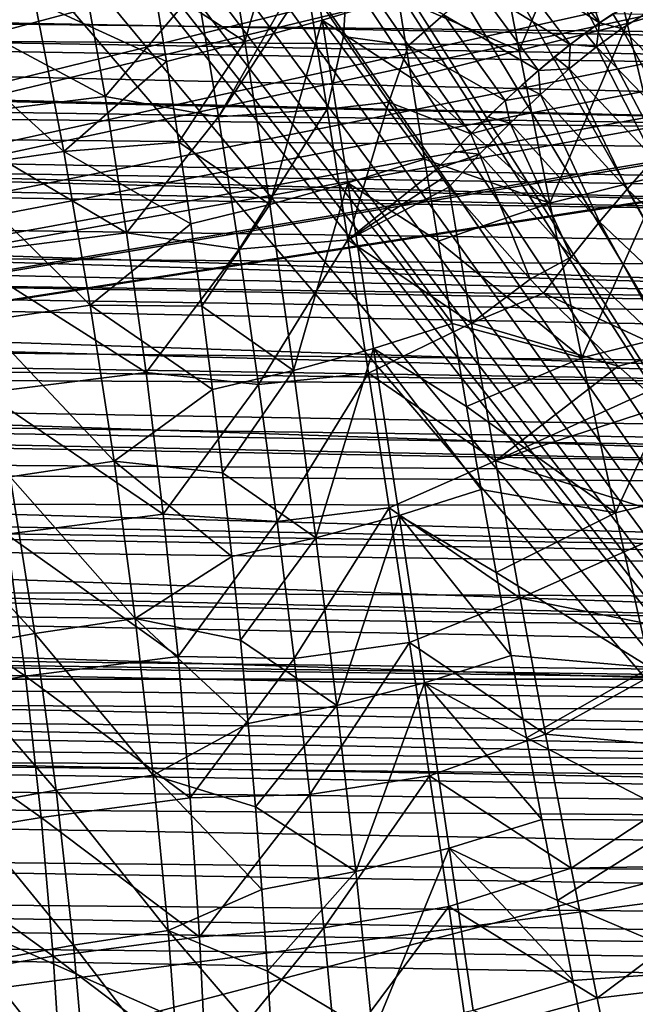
# Model space of a CAD drawing. Header units: metres. Extents: x -109 to 109, y -78 to 121.
# Tile 990 of 1056: x 37.94 to 43.46, y -2.18 to 6.64. Entities that reach past the tile are written whole.
import ezdxf

# ---------------------------------------------------------------- set-up
doc = ezdxf.new("R2010")
doc.units = ezdxf.units.M
doc.layers.add('solid_508554_SW0001', color=7, linetype='CONTINUOUS')

msp = doc.modelspace()

# ---------------------------------------------------------------- linework, layer by layer
at = {"layer": 'solid_508554_SW0001'}
for points in [[(4.682198, 13.057236, -8.693299), (50.351505, -7.183285, 2.992571), (32.970078, 13.057232, -8.693296)], [(4.682198, 13.057236, -8.693299), (4.682198, -7.183285, 2.992571), (50.351505, -7.183285, 2.992571)], [(50.351505, -7.183285, 2.992571), (34.869118, 11.46491, -7.773969), (32.970078, 13.057232, -8.693296)], [(36.710415, 12.484695, -12.385275), (38.554653, 10.937489, -11.418472), (15.998173, 0.732994, -5.041996)], [(50.351505, -7.183285, 2.992571), (36.770775, 9.875168, -6.856131), (34.869118, 11.46491, -7.773969)], [(38.554653, 10.937489, -11.418472), (40.395245, 9.395391, -10.454863), (15.998173, 0.732994, -5.041996)], [(50.351505, -7.183285, 2.992571), (37.230968, 9.509166, -6.64482), (36.770775, 9.875168, -6.856131)], [(50.351505, -7.183285, 2.992571), (37.714027, 9.16053, -6.443535), (37.230968, 9.509166, -6.64482)], [(40.395245, 9.395391, -10.454863), (41.098267, 8.856312, -10.118009), (15.998173, 0.732994, -5.041996)], [(50.351505, -7.183285, 2.992571), (38.218876, 8.830504, -6.252995), (37.714027, 9.16053, -6.443535)], [(41.098267, 8.856312, -10.118009), (41.383522, 8.662526, -9.996918), (15.998173, 0.732994, -5.041996)], [(50.351505, -7.183285, 2.992571), (38.744343, 8.520358, -6.073932), (38.218876, 8.830504, -6.252995)], [(41.383522, 8.662526, -9.996918), (41.888607, 8.348836, -9.800902), (15.998173, 0.732994, -5.041996)], [(50.351505, -7.183285, 2.992571), (39.28907, 8.231194, -5.906983), (38.744343, 8.520358, -6.073932)], [(41.888607, 8.348836, -9.800902), (42.459606, 8.033589, -9.603914), (15.998173, 0.732994, -5.041996)], [(50.351505, -7.183285, 2.992571), (39.851555, 7.963991, -5.752713), (39.28907, 8.231194, -5.906983)], [(43.383945, 6.608366, -26.677334), (43.083267, 7.937452, -26.264164), (43.99963, 8.205528, -26.358107)], [(43.383945, 6.608366, -26.677334), (43.99963, 8.205528, -26.358107), (44.342594, 6.887798, -26.777256)], [(42.459606, 8.033589, -9.603914), (42.776962, 7.874118, -9.504266), (15.998173, 0.732994, -5.041996)], [(39.959034, 6.44615, -26.438765), (39.727802, 7.863704, -25.956783), (40.424271, 8.054483, -25.874813)], [(39.959034, 6.44615, -26.438765), (40.424271, 8.054483, -25.874813), (40.65004, 6.638037, -26.366568)], [(40.65004, 6.638037, -26.366568), (40.424271, 8.054483, -25.874813), (41.332378, 6.842902, -26.350027)], [(50.351505, -7.183285, 2.992571), (40.430286, 7.719659, -5.611648), (39.851555, 7.963991, -5.752713)], [(42.776962, 7.874118, -9.504266), (43.594124, 7.507923, -9.275441), (15.998173, 0.732994, -5.041996)], [(39.140514, 6.980585, -26.349852), (39.727802, 7.863704, -25.956783), (39.959034, 6.44615, -26.438765)], [(42.415348, 6.366792, -26.597063), (42.157482, 7.705599, -26.188951), (43.083267, 7.937452, -26.264164)], [(42.415348, 6.366792, -26.597063), (43.083267, 7.937452, -26.264164), (43.383945, 6.608366, -26.677334)], [(43.961468, 6.819921, -20.907629), (44.382786, 6.454134, -21.110563), (43.060326, 7.882202, -19.173925)], [(43.529495, 7.582778, -18.795855), (43.060326, 7.882202, -19.173925), (44.382786, 6.454134, -21.110563)], [(50.351505, -7.183285, 2.992571), (40.926521, 7.53322, -5.504007), (40.430286, 7.719659, -5.611648)], [(41.332378, 6.842902, -26.350027), (42.157482, 7.705599, -26.188951), (42.415348, 6.366792, -26.597063)], [(43.594124, 7.507923, -9.275441), (43.793518, 7.427039, -9.2249), (15.998173, 0.732994, -5.041996)], [(50.351505, -7.183285, 2.992571), (41.024212, 7.498913, -5.4842), (40.926521, 7.53322, -5.504007)], [(50.351505, -7.183285, 2.992571), (41.632576, 7.302232, -5.370646), (41.024212, 7.498913, -5.4842)], [(43.793518, 7.427039, -9.2249), (44.754005, 7.07752, -9.006496), (15.998173, 0.732994, -5.041996)], [(6.763608, 7.378486, 24.960306), (80.942551, 6.099385, 22.97781), (80.94873, 6.774532, 22.816147)], [(6.763608, 7.378486, 24.960306), (7.627764, 6.957722, 25.016071), (80.942551, 6.099385, 22.97781)], [(42.590645, 7.293913, -22.072655), (43.135654, 6.61462, -22.452496), (42.886505, 7.333304, -21.749771)], [(42.886505, 7.333304, -21.749771), (43.135654, 6.61462, -22.452496), (43.370926, 6.763175, -22.096004)], [(50.351505, -7.183285, 2.992571), (42.254608, 7.130056, -5.271241), (41.632576, 7.302232, -5.370646)], [(42.327957, 7.133391, -22.403921), (43.135654, 6.61462, -22.452496), (42.590645, 7.293913, -22.072655)], [(51.110764, 6.363555, 20.544594), (6.852509, 6.642309, 21.841087), (5.058661, 7.233901, 21.748165)], [(51.108322, 7.094298, 20.301525), (51.110764, 6.363555, 20.544594), (5.058661, 7.233901, 21.748165)], [(40.882351, 7.193338, -22.752241), (40.51189, 6.978678, -22.859991), (40.843338, 6.491982, -23.059406)], [(40.882351, 7.193338, -22.752241), (40.843338, 6.491982, -23.059406), (41.424335, 6.410302, -23.091944)], [(40.882351, 7.193338, -22.752241), (41.424335, 6.410302, -23.091944), (41.738102, 6.686508, -22.91942)], [(44.754005, 7.07752, -9.006496), (45.004299, 6.99617, -8.955664), (15.998173, 0.732994, -5.041996)], [(36.879868, 6.933605, -23.224361), (38.705631, 5.955075, -23.349669), (38.496189, 7.132517, -22.885929)], [(38.496189, 7.132517, -22.885929), (38.705631, 5.955075, -23.349669), (39.531986, 6.923812, -22.888357)], [(40.457008, 7.059767, -22.824614), (39.531986, 6.923812, -22.888357), (39.722359, 5.773244, -23.307051)], [(40.457008, 7.059767, -22.824614), (39.722359, 5.773244, -23.307051), (40.51189, 6.978678, -22.859991)], [(42.041607, 6.929378, -22.68833), (42.872871, 6.421231, -22.765627), (42.327957, 7.133391, -22.403921)], [(50.351505, -7.183285, 2.992571), (42.889103, 6.983013, -5.186345), (42.254608, 7.130056, -5.271241)], [(42.327957, 7.133391, -22.403921), (42.872871, 6.421231, -22.765627), (43.135654, 6.61462, -22.452496)], [(45.004299, 6.99617, -8.955664), (45.916534, 6.726389, -8.787086), (15.998173, 0.732994, -5.041996)], [(38.075085, 6.809808, -26.581161), (39.140514, 6.980585, -26.349852), (39.25631, 6.268009, -26.567711)], [(39.25631, 6.268009, -26.567711), (39.140514, 6.980585, -26.349852), (39.959034, 6.44615, -26.438765)], [(39.722359, 5.773244, -23.307051), (40.694729, 5.840754, -23.26598), (40.51189, 6.978678, -22.859991)], [(40.843338, 6.491982, -23.059406), (40.51189, 6.978678, -22.859991), (40.694729, 5.840754, -23.26598)], [(50.351505, -7.183285, 2.992571), (43.534229, 6.861862, -5.116398), (42.889103, 6.983013, -5.186345)], [(7.627764, 6.957722, 25.016071), (80.938202, 5.692484, 23.051933), (80.942551, 6.099385, 22.97781)], [(7.627764, 6.957722, 25.016071), (7.90768, 6.819988, 25.030664), (80.938202, 5.692484, 23.051933)], [(36.879868, 6.933605, -23.224361), (37.150391, 5.761977, -23.675882), (38.705631, 5.955075, -23.349669)], [(38.705631, 5.955075, -23.349669), (39.722359, 5.773244, -23.307051), (39.531986, 6.923812, -22.888357)], [(41.738102, 6.686508, -22.91942), (42.588547, 6.187402, -23.028286), (42.041607, 6.929378, -22.68833)], [(42.041607, 6.929378, -22.68833), (42.588547, 6.187402, -23.028286), (42.872871, 6.421231, -22.765627)], [(43.704922, 5.251282, -26.965794), (43.383945, 6.608366, -26.677334), (44.342594, 6.887798, -26.777256)], [(7.90768, 6.819988, 25.030664), (80.931564, 5.140692, 23.12529), (80.938202, 5.692484, 23.051933)], [(7.90768, 6.819988, 25.030664), (9.032763, 6.259046, 25.071741), (80.931564, 5.140692, 23.12529)], [(37.01683, 6.655838, -26.840975), (38.075085, 6.809808, -26.581161), (38.335075, 5.46303, -26.949589)], [(38.335075, 5.46303, -26.949589), (38.075085, 6.809808, -26.581161), (39.25631, 6.268009, -26.567711)], [(40.65004, 6.638037, -26.366568), (41.332378, 6.842902, -26.350027), (41.448376, 6.122571, -26.547163)], [(41.448376, 6.122571, -26.547163), (41.332378, 6.842902, -26.350027), (42.415348, 6.366792, -26.597063)], [(45.916534, 6.726389, -8.787086), (46.51001, 6.570379, -8.689599), (15.998173, 0.732994, -5.041996)], [(43.370926, 6.763175, -22.096004), (43.135654, 6.61462, -22.452496), (43.256035, 6.694077, -22.280769)], [(51.114517, 5.610165, 20.704668), (6.978152, 6.600075, 21.845884), (6.852509, 6.642309, 21.841087)], [(51.110764, 6.363555, 20.544594), (51.114517, 5.610165, 20.704668), (6.852509, 6.642309, 21.841087)], [(37.322987, 5.31447, -27.198307), (37.01683, 6.655838, -26.840975), (38.335075, 5.46303, -26.949589)], [(40.181927, 4.987144, -26.780605), (39.959034, 6.44615, -26.438765), (40.65004, 6.638037, -26.366568)], [(40.181927, 4.987144, -26.780605), (40.65004, 6.638037, -26.366568), (40.879303, 5.180825, -26.717417)], [(40.65004, 6.638037, -26.366568), (41.448376, 6.122571, -26.547163), (41.567982, 5.394041, -26.709017)], [(40.879303, 5.180825, -26.717417), (40.65004, 6.638037, -26.366568), (41.567982, 5.394041, -26.709017)], [(41.424335, 6.410302, -23.091944), (42.28915, 5.918447, -23.234503), (41.738102, 6.686508, -22.91942)], [(41.738102, 6.686508, -22.91942), (42.28915, 5.918447, -23.234503), (42.588547, 6.187402, -23.028286)], [(43.256035, 6.694077, -22.280769), (43.135654, 6.61462, -22.452496), (43.334522, 6.563001, -22.374262)], [(43.256035, 6.694077, -22.280769), (43.334522, 6.563001, -22.374262), (43.535561, 6.688766, -22.041481)], [(43.535561, 6.688766, -22.041481), (43.334522, 6.563001, -22.374262), (44.051739, 5.841731, -22.688995)], [(51.114517, 5.610165, 20.704668), (8.585925, 6.051288, 21.886559), (6.978152, 6.600075, 21.845884)], [(46.51001, 6.570379, -8.689599), (47.13633, 6.419793, -8.595503), (15.998173, 0.732994, -5.041996)], [(42.689816, 4.999235, -26.880316), (42.415348, 6.366792, -26.597063), (43.383945, 6.608366, -26.677334)], [(42.689816, 4.999235, -26.880316), (43.383945, 6.608366, -26.677334), (43.704922, 5.251282, -26.965794)], [(43.135654, 6.61462, -22.452496), (42.872871, 6.421231, -22.765627), (43.006435, 6.522612, -22.61603)], [(43.135654, 6.61462, -22.452496), (43.006435, 6.522612, -22.61603), (43.109703, 6.399492, -22.673756)], [(43.135654, 6.61462, -22.452496), (43.109703, 6.399492, -22.673756), (43.334522, 6.563001, -22.374262)], [(43.334522, 6.563001, -22.374262), (43.109703, 6.399492, -22.673756), (43.845676, 5.635439, -22.982693)], [(43.334522, 6.563001, -22.374262), (43.845676, 5.635439, -22.982693), (44.051739, 5.841731, -22.688995)], [(39.367226, 5.545032, -26.751104), (39.25631, 6.268009, -26.567711), (39.959034, 6.44615, -26.438765)], [(39.367226, 5.545032, -26.751104), (39.959034, 6.44615, -26.438765), (40.181927, 4.987144, -26.780605)], [(41.248898, 5.904232, -23.272018), (40.843338, 6.491982, -23.059406), (40.694729, 5.840754, -23.26598)], [(41.424335, 6.410302, -23.091944), (40.843338, 6.491982, -23.059406), (41.248898, 5.904232, -23.272018)], [(43.006435, 6.522612, -22.61603), (42.872871, 6.421231, -22.765627), (43.109703, 6.399492, -22.673756)], [(47.13633, 6.419793, -8.595503), (47.403534, 6.359182, -8.557629), (15.998173, 0.732994, -5.041996)], [(47.403534, 6.359182, -8.557629), (48.33411, 6.162836, -8.434938), (15.998173, 0.732994, -5.041996)], [(41.424335, 6.410302, -23.091944), (41.248898, 5.904232, -23.272018), (41.981476, 5.620478, -23.379593)], [(41.424335, 6.410302, -23.091944), (41.981476, 5.620478, -23.379593), (42.28915, 5.918447, -23.234503)], [(41.448376, 6.122571, -26.547163), (42.415348, 6.366792, -26.597063), (42.689816, 4.999235, -26.880316)], [(42.872871, 6.421231, -22.765627), (42.588547, 6.187402, -23.028286), (42.732311, 6.308488, -22.90431)], [(42.872871, 6.421231, -22.765627), (42.732311, 6.308488, -22.90431), (42.865276, 6.201272, -22.934406)], [(42.872871, 6.421231, -22.765627), (42.865276, 6.201272, -22.934406), (43.109703, 6.399492, -22.673756)], [(43.109703, 6.399492, -22.673756), (42.865276, 6.201272, -22.934406), (43.621674, 5.395023, -23.234282)], [(43.109703, 6.399492, -22.673756), (43.621674, 5.395023, -23.234282), (43.845676, 5.635439, -22.982693)], [(38.335075, 5.46303, -26.949589), (39.25631, 6.268009, -26.567711), (39.367226, 5.545032, -26.751104)], [(42.732311, 6.308488, -22.90431), (42.588547, 6.187402, -23.028286), (42.865276, 6.201272, -22.934406)], [(9.032763, 6.259046, 25.071741), (9.857052, 5.840906, 25.083393), (80.931564, 5.140692, 23.12529)], [(42.588547, 6.187402, -23.028286), (42.28915, 5.918447, -23.234503), (42.43988, 6.05656, -23.139072)], [(42.588547, 6.187402, -23.028286), (42.43988, 6.05656, -23.139072), (42.605782, 5.972019, -23.151379)], [(42.588547, 6.187402, -23.028286), (42.605782, 5.972019, -23.151379), (42.865276, 6.201272, -22.934406)], [(42.865276, 6.201272, -22.934406), (42.605782, 5.972019, -23.151379), (43.383987, 5.125058, -23.438978)], [(42.865276, 6.201272, -22.934406), (43.383987, 5.125058, -23.438978), (43.621674, 5.395023, -23.234282)], [(48.33411, 6.162836, -8.434938), (48.398029, 6.150088, -8.426972), (15.998173, 0.732994, -5.041996)], [(48.398029, 6.150088, -8.426972), (49.498386, 5.942852, -8.297477), (15.998173, 0.732994, -5.041996)], [(41.567982, 5.394041, -26.709017), (41.448376, 6.122571, -26.547163), (42.689816, 4.999235, -26.880316)], [(51.119534, 4.843579, 20.77973), (8.890319, 5.945632, 21.88983), (8.585925, 6.051288, 21.886559)], [(51.114517, 5.610165, 20.704668), (51.119534, 4.843579, 20.77973), (8.585925, 6.051288, 21.886559)], [(42.43988, 6.05656, -23.139072), (42.28915, 5.918447, -23.234503), (42.605782, 5.972019, -23.151379)], [(51.119534, 4.843579, 20.77973), (10.252916, 5.46583, 21.886436), (8.890319, 5.945632, 21.88983)], [(49.498386, 5.942852, -8.297477), (49.526787, 5.937778, -8.294307), (15.998173, 0.732994, -5.041996)], [(49.526787, 5.937778, -8.294307), (50.503654, 0.732994, -5.041996), (15.998173, 0.732994, -5.041996)], [(37.150391, 5.761977, -23.675882), (38.898487, 4.733919, -23.690994), (38.705631, 5.955075, -23.349669)], [(38.705631, 5.955075, -23.349669), (38.898487, 4.733919, -23.690994), (39.722359, 5.773244, -23.307051)], [(42.28915, 5.918447, -23.234503), (41.981476, 5.620478, -23.379593), (42.135769, 5.77254, -23.314995)], [(42.28915, 5.918447, -23.234503), (42.135769, 5.77254, -23.314995), (42.336025, 5.715986, -23.320646)], [(42.28915, 5.918447, -23.234503), (42.336025, 5.715986, -23.320646), (42.605782, 5.972019, -23.151379)], [(42.605782, 5.972019, -23.151379), (42.336025, 5.715986, -23.320646), (43.137146, 4.83068, -23.592882)], [(42.605782, 5.972019, -23.151379), (43.137146, 4.83068, -23.592882), (43.383987, 5.125058, -23.438978)], [(9.857052, 5.840906, 25.083393), (80.924133, 4.591235, 23.167868), (80.931564, 5.140692, 23.12529)], [(9.857052, 5.840906, 25.083393), (10.148746, 5.691421, 25.083662), (80.924133, 4.591235, 23.167868)], [(39.722359, 5.773244, -23.307051), (39.906097, 4.585673, -23.608932), (40.694729, 5.840754, -23.26598)], [(39.906097, 4.585673, -23.608932), (40.879227, 4.669228, -23.557409), (40.694729, 5.840754, -23.26598)], [(41.248898, 5.904232, -23.272018), (40.694729, 5.840754, -23.26598), (40.879227, 4.669228, -23.557409)], [(41.672825, 5.300593, -23.460209), (41.248898, 5.904232, -23.272018), (40.879227, 4.669228, -23.557409)], [(41.981476, 5.620478, -23.379593), (41.248898, 5.904232, -23.272018), (41.672825, 5.300593, -23.460209)], [(37.150391, 5.761977, -23.675882), (37.399376, 4.545993, -24.005793), (38.898487, 4.733919, -23.690994)], [(38.898487, 4.733919, -23.690994), (39.906097, 4.585673, -23.608932), (39.722359, 5.773244, -23.307051)], [(42.135769, 5.77254, -23.314995), (41.981476, 5.620478, -23.379593), (42.336025, 5.715986, -23.320646)], [(10.148746, 5.691421, 25.083662), (80.917915, 4.172284, 23.180151), (80.924133, 4.591235, 23.167868)], [(10.148746, 5.691421, 25.083662), (11.266255, 5.112192, 25.065367), (80.917915, 4.172284, 23.180151)], [(41.981476, 5.620478, -23.379593), (42.06102, 5.437923, -23.439072), (42.336025, 5.715986, -23.320646)], [(42.336025, 5.715986, -23.320646), (42.06102, 5.437923, -23.439072), (42.885845, 4.517493, -23.693069)], [(42.336025, 5.715986, -23.320646), (42.885845, 4.517493, -23.693069), (43.137146, 4.83068, -23.592882)], [(41.981476, 5.620478, -23.379593), (41.672825, 5.300593, -23.460209), (41.826878, 5.462871, -23.428087)], [(41.981476, 5.620478, -23.379593), (41.826878, 5.462871, -23.428087), (42.06102, 5.437923, -23.439072)], [(38.335075, 5.46303, -26.949589), (39.367226, 5.545032, -26.751104), (39.473042, 4.813324, -26.899796)], [(39.473042, 4.813324, -26.899796), (39.367226, 5.545032, -26.751104), (40.181927, 4.987144, -26.780605)], [(51.125755, 4.073412, 20.768854), (10.788867, 5.274172, 21.876749), (10.252916, 5.46583, 21.886436)], [(51.119534, 4.843579, 20.77973), (51.125755, 4.073412, 20.768854), (10.252916, 5.46583, 21.886436)], [(37.322987, 5.31447, -27.198307), (38.335075, 5.46303, -26.949589), (38.573021, 4.084543, -27.195818)], [(38.573021, 4.084543, -27.195818), (38.335075, 5.46303, -26.949589), (39.473042, 4.813324, -26.899796)], [(40.879303, 5.180825, -26.717417), (41.567982, 5.394041, -26.709017), (41.690903, 4.65901, -26.835423)], [(41.690903, 4.65901, -26.835423), (41.567982, 5.394041, -26.709017), (42.689816, 4.999235, -26.880316)], [(41.826878, 5.462871, -23.428087), (41.672825, 5.300593, -23.460209), (42.06102, 5.437923, -23.439072)], [(42.06102, 5.437923, -23.439072), (41.672825, 5.300593, -23.460209), (41.785851, 5.143018, -23.50461)], [(42.06102, 5.437923, -23.439072), (41.785851, 5.143018, -23.50461), (42.513206, 4.318927, -23.710808)], [(42.06102, 5.437923, -23.439072), (42.513206, 4.318927, -23.710808), (42.885845, 4.517493, -23.693069)], [(44.229031, 4.335353, -23.651628), (43.621674, 5.395023, -23.234282), (43.383987, 5.125058, -23.438978)], [(37.603046, 3.940826, -27.434271), (37.322987, 5.31447, -27.198307), (38.573021, 4.084543, -27.195818)], [(41.729084, 5.221755, -23.482645), (41.672825, 5.300593, -23.460209), (40.879227, 4.669228, -23.557409)], [(41.729084, 5.221755, -23.482645), (41.785851, 5.143018, -23.50461), (41.672825, 5.300593, -23.460209)], [(51.125755, 4.073412, 20.768854), (11.846932, 4.890662, 21.843119), (10.788867, 5.274172, 21.876749)], [(41.729084, 5.221755, -23.482645), (40.879227, 4.669228, -23.557409), (41.785851, 5.143018, -23.50461)], [(42.978512, 3.614299, -27.037491), (42.689816, 4.999235, -26.880316), (43.704922, 5.251282, -26.965794)], [(42.978512, 3.614299, -27.037491), (43.704922, 5.251282, -26.965794), (44.043404, 3.877506, -27.128271)], [(40.394508, 3.500299, -26.980247), (40.181927, 4.987144, -26.780605), (40.879303, 5.180825, -26.717417)], [(40.394508, 3.500299, -26.980247), (40.879303, 5.180825, -26.717417), (41.109936, 3.696487, -26.92524)], [(40.879227, 4.669228, -23.557409), (41.989773, 3.923298, -23.715237), (41.785851, 5.143018, -23.50461)], [(40.879303, 5.180825, -26.717417), (41.690903, 4.65901, -26.835423), (41.816845, 3.919179, -26.926222)], [(41.109936, 3.696487, -26.92524), (40.879303, 5.180825, -26.717417), (41.816845, 3.919179, -26.926222)], [(42.513206, 4.318927, -23.710808), (41.785851, 5.143018, -23.50461), (41.989773, 3.923298, -23.715237)], [(44.009045, 4.0059, -23.786543), (43.383987, 5.125058, -23.438978), (43.137146, 4.83068, -23.592882)], [(44.009045, 4.0059, -23.786543), (44.229031, 4.335353, -23.651628), (43.383987, 5.125058, -23.438978)], [(11.266255, 5.112192, 25.065367), (12.05984, 4.694033, 25.03307), (80.917915, 4.172284, 23.180151)], [(39.573544, 4.074591, -27.013641), (39.473042, 4.813324, -26.899796), (40.181927, 4.987144, -26.780605)], [(39.573544, 4.074591, -27.013641), (40.181927, 4.987144, -26.780605), (40.394508, 3.500299, -26.980247)], [(41.690903, 4.65901, -26.835423), (42.689816, 4.999235, -26.880316), (42.978512, 3.614299, -27.037491)], [(51.125755, 4.073412, 20.768854), (12.667945, 4.588662, 21.803179), (11.846932, 4.890662, 21.843119)], [(38.573021, 4.084543, -27.195818), (39.473042, 4.813324, -26.899796), (39.573544, 4.074591, -27.013641)], [(43.785431, 3.66103, -23.865273), (43.137146, 4.83068, -23.592882), (42.885845, 4.517493, -23.693069)], [(43.785431, 3.66103, -23.865273), (44.009045, 4.0059, -23.786543), (43.137146, 4.83068, -23.592882)], [(12.05984, 4.694033, 25.03307), (80.906685, 3.483892, 23.162571), (80.917915, 4.172284, 23.180151)], [(12.05984, 4.694033, 25.03307), (12.395479, 4.515645, 25.014395), (80.906685, 3.483892, 23.162571)], [(37.399376, 4.545993, -24.005793), (39.072784, 3.481519, -23.906422), (38.898487, 4.733919, -23.690994)], [(38.898487, 4.733919, -23.690994), (39.072784, 3.481519, -23.906422), (39.906097, 4.585673, -23.608932)], [(51.133102, 3.309304, 20.672209), (13.361791, 4.330395, 21.75952), (12.667945, 4.588662, 21.803179)], [(51.125755, 4.073412, 20.768854), (51.133102, 3.309304, 20.672209), (12.667945, 4.588662, 21.803179)], [(39.906097, 4.585673, -23.608932), (40.081474, 3.372656, -23.791708), (40.879227, 4.669228, -23.557409)], [(40.081474, 3.372656, -23.791708), (41.064968, 3.474815, -23.732529), (40.879227, 4.669228, -23.557409)], [(40.879227, 4.669228, -23.557409), (41.064968, 3.474815, -23.732529), (41.989773, 3.923298, -23.715237)], [(41.816845, 3.919179, -26.926222), (41.690903, 4.65901, -26.835423), (42.978512, 3.614299, -27.037491)], [(12.395479, 4.515645, 25.014395), (80.901741, 3.202991, 23.141869), (80.906685, 3.483892, 23.162571)], [(12.395479, 4.515645, 25.014395), (13.521557, 3.909743, 24.928942), (80.901741, 3.202991, 23.141869)], [(37.399376, 4.545993, -24.005793), (37.624275, 3.298117, -24.210711), (39.072784, 3.481519, -23.906422)], [(39.072784, 3.481519, -23.906422), (40.081474, 3.372656, -23.791708), (39.906097, 4.585673, -23.608932)], [(42.885845, 4.517493, -23.693069), (42.513206, 4.318927, -23.710808), (42.634636, 4.191754, -23.737576)], [(43.785431, 3.66103, -23.865273), (42.885845, 4.517493, -23.693069), (42.634636, 4.191754, -23.737576)], [(51.133102, 3.309304, 20.672209), (14.519696, 3.893447, 21.665335), (13.361791, 4.330395, 21.75952)], [(42.634636, 4.191754, -23.737576), (42.513206, 4.318927, -23.710808), (41.989773, 3.923298, -23.715237)], [(43.304459, 3.538649, -23.853741), (42.634636, 4.191754, -23.737576), (41.989773, 3.923298, -23.715237)], [(43.785431, 3.66103, -23.865273), (42.634636, 4.191754, -23.737576), (43.304459, 3.538649, -23.853741)], [(37.603046, 3.940826, -27.434271), (38.573021, 4.084543, -27.195818), (38.787193, 2.685705, -27.318897)], [(38.573021, 4.084543, -27.195818), (39.573544, 4.074591, -27.013641), (39.668522, 3.330536, -27.092503)], [(38.787193, 2.685705, -27.318897), (38.573021, 4.084543, -27.195818), (39.668522, 3.330536, -27.092503)], [(39.668522, 3.330536, -27.092503), (39.573544, 4.074591, -27.013641), (40.394508, 3.500299, -26.980247)], [(13.521557, 3.909743, 24.928942), (14.23641, 3.519704, 24.855671), (80.901741, 3.202991, 23.141869)], [(51.133102, 3.309304, 20.672209), (14.791911, 3.789654, 21.639135), (14.519696, 3.893447, 21.665335)], [(37.854984, 2.546228, -27.547991), (37.603046, 3.940826, -27.434271), (38.787193, 2.685705, -27.318897)], [(41.064968, 3.474815, -23.732529), (42.203506, 2.690733, -23.802429), (41.989773, 3.923298, -23.715237)], [(41.109936, 3.696487, -26.92524), (41.816845, 3.919179, -26.926222), (41.945522, 3.176256, -26.981243)], [(41.945522, 3.176256, -26.981243), (41.816845, 3.919179, -26.926222), (42.978512, 3.614299, -27.037491)], [(43.304459, 3.538649, -23.853741), (41.989773, 3.923298, -23.715237), (42.203506, 2.690733, -23.802429)], [(43.279045, 2.223384, -27.067474), (42.978512, 3.614299, -27.037491), (44.043404, 3.877506, -27.128271)], [(43.279045, 2.223384, -27.067474), (44.043404, 3.877506, -27.128271), (44.39658, 2.498374, -27.163599)], [(51.141476, 2.560801, 20.491055), (16.132807, 3.272483, 21.486004), (14.791911, 3.789654, 21.639135)], [(51.133102, 3.309304, 20.672209), (51.141476, 2.560801, 20.491055), (14.791911, 3.789654, 21.639135)], [(40.594868, 1.999496, -27.036541), (40.394508, 3.500299, -26.980247), (41.109936, 3.696487, -26.92524)], [(40.594868, 1.999496, -27.036541), (41.109936, 3.696487, -26.92524), (41.339794, 2.198914, -26.988785)], [(41.109936, 3.696487, -26.92524), (41.945522, 3.176256, -26.981243), (42.076633, 2.431968, -27.000319)], [(41.339794, 2.198914, -26.988785), (41.109936, 3.696487, -26.92524), (42.076633, 2.431968, -27.000319)], [(43.785431, 3.66103, -23.865273), (43.304459, 3.538649, -23.853741), (43.56282, 3.307209, -23.886314)], [(41.945522, 3.176256, -26.981243), (42.978512, 3.614299, -27.037491), (43.279045, 2.223384, -27.067474)], [(43.56282, 3.307209, -23.886314), (43.304459, 3.538649, -23.853741), (42.203506, 2.690733, -23.802429)], [(14.23641, 3.519704, 24.855671), (80.886078, 2.383846, 23.036097), (80.901741, 3.202991, 23.141869)], [(14.23641, 3.519704, 24.855671), (14.626831, 3.304792, 24.809086), (80.886078, 2.383846, 23.036097)], [(37.624275, 3.298117, -24.210711), (39.226879, 2.211048, -23.994762), (39.072784, 3.481519, -23.906422)], [(39.072784, 3.481519, -23.906422), (39.226879, 2.211048, -23.994762), (40.081474, 3.372656, -23.791708)], [(39.757767, 2.582867, -27.136238), (39.668522, 3.330536, -27.092503), (40.394508, 3.500299, -26.980247)], [(39.757767, 2.582867, -27.136238), (40.394508, 3.500299, -26.980247), (40.594868, 1.999496, -27.036541)], [(40.081474, 3.372656, -23.791708), (40.246849, 2.146133, -23.854376), (41.064968, 3.474815, -23.732529)], [(40.246849, 2.146133, -23.854376), (41.250187, 2.268935, -23.79031), (41.064968, 3.474815, -23.732529)], [(41.064968, 3.474815, -23.732529), (41.250187, 2.268935, -23.79031), (42.203506, 2.690733, -23.802429)], [(39.226879, 2.211048, -23.994762), (40.246849, 2.146133, -23.854376), (40.081474, 3.372656, -23.791708)], [(14.626831, 3.304792, 24.809086), (80.883171, 2.241869, 23.01078), (80.886078, 2.383846, 23.036097)], [(14.626831, 3.304792, 24.809086), (15.691284, 2.712717, 24.657368), (80.883171, 2.241869, 23.01078)], [(51.141476, 2.560801, 20.491055), (16.345831, 3.189448, 21.457819), (16.132807, 3.272483, 21.486004)], [(37.624275, 3.298117, -24.210711), (37.82296, 2.031525, -24.28956), (39.226879, 2.211048, -23.994762)], [(38.787193, 2.685705, -27.318897), (39.668522, 3.330536, -27.092503), (39.757767, 2.582867, -27.136238)], [(43.56282, 3.307209, -23.886314), (42.203506, 2.690733, -23.802429), (43.711773, 3.178635, -23.902449)], [(51.141476, 2.560801, 20.491055), (17.381773, 2.782107, 21.304506), (16.345831, 3.189448, 21.457819)], [(42.076633, 2.431968, -27.000319), (41.945522, 3.176256, -26.981243), (43.279045, 2.223384, -27.067474)], [(42.203506, 2.690733, -23.802429), (43.95557, 2.139375, -23.897301), (43.711773, 3.178635, -23.902449)], [(51.150776, 1.837249, 20.227715), (18.139359, 2.480838, 21.174356), (17.381773, 2.782107, 21.304506)], [(51.141476, 2.560801, 20.491055), (51.150776, 1.837249, 20.227715), (17.381773, 2.782107, 21.304506)], [(15.691284, 2.712717, 24.657368), (16.373482, 2.328319, 24.540005), (80.883171, 2.241869, 23.01078)], [(37.854984, 2.546228, -27.547991), (38.787193, 2.685705, -27.318897), (38.97588, 1.2779, -27.317961)], [(38.787193, 2.685705, -27.318897), (39.757767, 2.582867, -27.136238), (39.841061, 1.833302, -27.144703)], [(38.97588, 1.2779, -27.317961), (38.787193, 2.685705, -27.318897), (39.841061, 1.833302, -27.144703)], [(41.250187, 2.268935, -23.79031), (42.424587, 1.459446, -23.765306), (42.203506, 2.690733, -23.802429)], [(42.203506, 2.690733, -23.802429), (42.424587, 1.459446, -23.765306), (43.95557, 2.139375, -23.897301)], [(39.841061, 1.833302, -27.144703), (39.757767, 2.582867, -27.136238), (40.594868, 1.999496, -27.036541)], [(51.150776, 1.837249, 20.227715), (18.543049, 2.319133, 21.098324), (18.139359, 2.480838, 21.174356)], [(36.938469, 2.385216, -27.813503), (37.854984, 2.546228, -27.547991), (38.076778, 1.142027, -27.538673)], [(38.076778, 1.142027, -27.538673), (37.854984, 2.546228, -27.547991), (38.97588, 1.2779, -27.317961)], [(43.58902, 0.837891, -26.969164), (43.279045, 2.223384, -27.067474), (44.39658, 2.498374, -27.163599)], [(37.192753, 0.985275, -27.794519), (36.938469, 2.385216, -27.813503), (38.076778, 1.142027, -27.538673)], [(41.339794, 2.198914, -26.988785), (42.076633, 2.431968, -27.000319), (42.209877, 1.688049, -26.983282)], [(42.209877, 1.688049, -26.983282), (42.076633, 2.431968, -27.000319), (43.279045, 2.223384, -27.067474)], [(16.373482, 2.328319, 24.540005), (80.862396, 1.29792, 22.78813), (80.883171, 2.241869, 23.01078)], [(16.373482, 2.328319, 24.540005), (16.694025, 2.146391, 24.47912), (80.862396, 1.29792, 22.78813)], [(51.160885, 1.147655, 19.88555), (19.621922, 1.883287, 20.870571), (18.543049, 2.319133, 21.098324)], [(51.150776, 1.837249, 20.227715), (51.160885, 1.147655, 19.88555), (18.543049, 2.319133, 21.098324)], [(37.82296, 2.031525, -24.28956), (39.359127, 0.935778, -23.95492), (39.226879, 2.211048, -23.994762)], [(39.226879, 2.211048, -23.994762), (39.359127, 0.935778, -23.95492), (40.246849, 2.146133, -23.854376)], [(40.246849, 2.146133, -23.854376), (40.400566, 0.918047, -23.79594), (41.250187, 2.268935, -23.79031)], [(40.400566, 0.918047, -23.79594), (41.433117, 1.063007, -23.729729), (41.250187, 2.268935, -23.79031)], [(41.250187, 2.268935, -23.79031), (41.433117, 1.063007, -23.729729), (42.424587, 1.459446, -23.765306)], [(42.209877, 1.688049, -26.983282), (43.279045, 2.223384, -27.067474), (43.58902, 0.837891, -26.969164)], [(16.694025, 2.146391, 24.47912), (17.637363, 1.606435, 24.277493), (80.862396, 1.29792, 22.78813)], [(39.359127, 0.935778, -23.95492), (40.400566, 0.918047, -23.79594), (40.246849, 2.146133, -23.854376)], [(40.781086, 0.498612, -26.94833), (40.594868, 1.999496, -27.036541), (41.339794, 2.198914, -26.988785)], [(40.781086, 0.498612, -26.94833), (41.339794, 2.198914, -26.988785), (41.566738, 0.701996, -26.906803)], [(41.339794, 2.198914, -26.988785), (42.209877, 1.688049, -26.983282), (42.344959, 0.946236, -26.929972)], [(41.566738, 0.701996, -26.906803), (41.339794, 2.198914, -26.988785), (42.344959, 0.946236, -26.929972)], [(42.424587, 1.459446, -23.765306), (44.204655, 1.100684, -23.800661), (43.95557, 2.139375, -23.897301)], [(36.444923, 1.808221, -24.65807), (37.99332, 0.759426, -24.24136), (37.82296, 2.031525, -24.28956)], [(37.82296, 2.031525, -24.28956), (37.99332, 0.759426, -24.24136), (39.359127, 0.935778, -23.95492)], [(39.918198, 1.083562, -27.11776), (39.841061, 1.833302, -27.144703), (40.594868, 1.999496, -27.036541)], [(39.918198, 1.083562, -27.11776), (40.594868, 1.999496, -27.036541), (40.781086, 0.498612, -26.94833)], [(51.160885, 1.147655, 19.88555), (19.883028, 1.776983, 20.8097), (19.621922, 1.883287, 20.870571)], [(51.160885, 1.147655, 19.88555), (20.623968, 1.473852, 20.623814), (19.883028, 1.776983, 20.8097)], [(36.444923, 1.808221, -24.65807), (36.652542, 0.540123, -24.599518), (37.99332, 0.759426, -24.24136)], [(38.97588, 1.2779, -27.317961), (39.841061, 1.833302, -27.144703), (39.918198, 1.083562, -27.11776)], [(42.344959, 0.946236, -26.929972), (42.209877, 1.688049, -26.983282), (43.58902, 0.837891, -26.969164)], [(17.637363, 1.606435, 24.277493), (80.8396, 0.379728, 22.47596), (80.862396, 1.29792, 22.78813)], [(17.637363, 1.606435, 24.277493), (18.468493, 1.125068, 24.070175), (80.8396, 0.379728, 22.47596)], [(20.623968, 1.473852, 20.623814), (51.171551, 0.506101, 19.47291), (36.33987, 0.7975, 19.916283)], [(51.160885, 1.147655, 19.88555), (51.171551, 0.506101, 19.47291), (20.623968, 1.473852, 20.623814)], [(41.433117, 1.063007, -23.729729), (42.651062, 0.240553, -23.603621), (42.424587, 1.459446, -23.765306)], [(42.424587, 1.459446, -23.765306), (42.651062, 0.240553, -23.603621), (44.204655, 1.100684, -23.800661)], [(38.076778, 1.142027, -27.538673), (38.97588, 1.2779, -27.317961), (39.137363, -0.12749, -27.19215)], [(38.97588, 1.2779, -27.317961), (39.918198, 1.083562, -27.11776), (39.98896, 0.335368, -27.055265)], [(39.137363, -0.12749, -27.19215), (38.97588, 1.2779, -27.317961), (39.98896, 0.335368, -27.055265)], [(18.468493, 1.125068, 24.070175), (80.836388, 0.258492, 22.427221), (80.8396, 0.379728, 22.47596)], [(18.468493, 1.125068, 24.070175), (18.525846, 1.091662, 24.054783), (80.836388, 0.258492, 22.427221)], [(18.525846, 1.091662, 24.054783), (19.365168, 0.600049, 23.812435), (80.836388, 0.258492, 22.427221)], [(37.192753, 0.985275, -27.794519), (38.076778, 1.142027, -27.538673), (38.266415, -0.260427, -27.40554)], [(38.266415, -0.260427, -27.40554), (38.076778, 1.142027, -27.538673), (39.137363, -0.12749, -27.19215)], [(39.98896, 0.335368, -27.055265), (39.918198, 1.083562, -27.11776), (40.781086, 0.498612, -26.94833)], [(40.400566, 0.918047, -23.79594), (40.541042, -0.299716, -23.615923), (41.433117, 1.063007, -23.729729)], [(40.541042, -0.299716, -23.615923), (41.612026, -0.131618, -23.550392), (41.433117, 1.063007, -23.729729)], [(41.433117, 1.063007, -23.729729), (41.612026, -0.131618, -23.550392), (42.651062, 0.240553, -23.603621)], [(42.651062, 0.240553, -23.603621), (44.458767, 0.075681, -23.613054), (44.204655, 1.100684, -23.800661)], [(37.40992, -0.413711, -27.652979), (37.192753, 0.985275, -27.794519), (38.266415, -0.260427, -27.40554)], [(37.99332, 0.759426, -24.24136), (39.467957, -0.331006, -23.786163), (39.359127, 0.935778, -23.95492)], [(39.359127, 0.935778, -23.95492), (39.467957, -0.331006, -23.786163), (40.400566, 0.918047, -23.79594)], [(39.467957, -0.331006, -23.786163), (40.541042, -0.299716, -23.615923), (40.400566, 0.918047, -23.79594)], [(41.566738, 0.701996, -26.906803), (42.344959, 0.946236, -26.929972), (42.481579, 0.208249, -26.840317)], [(42.481579, 0.208249, -26.840317), (42.344959, 0.946236, -26.929972), (43.58902, 0.837891, -26.969164)], [(21.54133, 0.772135, 20.106436), (36.33987, 0.7975, 19.916283), (51.171551, 0.506101, 19.47291)], [(42.481579, 0.208249, -26.840317), (43.58902, 0.837891, -26.969164), (43.905975, -0.530935, -26.742708)], [(16.352985, -8.243653, -0.269029), (15.998173, 0.732994, -5.041996), (50.503654, 0.732994, -5.041996)], [(50.858467, -8.243653, -0.269029), (16.352985, -8.243653, -0.269029), (50.503654, 0.732994, -5.041996)], [(51.167461, 0.208909, 19.227066), (21.527866, 0.491057, 19.81237), (21.54133, 0.772135, 20.106436)], [(51.167461, 0.208909, 19.227066), (21.54133, 0.772135, 20.106436), (51.171551, 0.506101, 19.47291)], [(36.652542, 0.540123, -24.599518), (38.133331, -0.505006, -24.065475), (37.99332, 0.759426, -24.24136)], [(37.99332, 0.759426, -24.24136), (38.133331, -0.505006, -24.065475), (39.467957, -0.331006, -23.786163)], [(40.951344, -0.988563, -26.715284), (40.781086, 0.498612, -26.94833), (41.566738, 0.701996, -26.906803)], [(40.951344, -0.988563, -26.715284), (41.566738, 0.701996, -26.906803), (41.788647, -0.780469, -26.678925)], [(41.566738, 0.701996, -26.906803), (42.481579, 0.208249, -26.840317), (42.619419, -0.524261, -26.714678)], [(41.788647, -0.780469, -26.678925), (41.566738, 0.701996, -26.906803), (42.619419, -0.524261, -26.714678)], [(19.365168, 0.600049, 23.812435), (80.814987, -0.504348, 22.077095), (80.836388, 0.258492, 22.427221)], [(19.365168, 0.600049, 23.812435), (20.160786, 0.129449, 23.551237), (80.814987, -0.504348, 22.077095)], [(36.652542, 0.540123, -24.599518), (36.822857, -0.721326, -24.414869), (38.133331, -0.505006, -24.065475)], [(51.163319, -0.05463, 18.944933), (21.514145, 0.252376, 19.482918), (21.527866, 0.491057, 19.81237)], [(51.167461, 0.208909, 19.227066), (51.163319, -0.05463, 18.944933), (21.527866, 0.491057, 19.81237)], [(40.053162, -0.409571, -26.957193), (39.98896, 0.335368, -27.055265), (40.781086, 0.498612, -26.94833)], [(40.053162, -0.409571, -26.957193), (40.781086, 0.498612, -26.94833), (40.951344, -0.988563, -26.715284)], [(39.137363, -0.12749, -27.19215), (39.98896, 0.335368, -27.055265), (40.053162, -0.409571, -26.957193)], [(36.336609, -0.013959, 19.056692), (21.514145, 0.252376, 19.482918), (51.163319, -0.05463, 18.944933)], [(41.612026, -0.131618, -23.550392), (42.881676, -0.959282, -23.318487), (42.651062, 0.240553, -23.603621)], [(42.619419, -0.524261, -26.714678), (42.481579, 0.208249, -26.840317), (43.905975, -0.530935, -26.742708)], [(42.651062, 0.240553, -23.603621), (42.881676, -0.959282, -23.318487), (44.458767, 0.075681, -23.613054)], [(20.160786, 0.129449, 23.551237), (80.807899, -0.741484, 21.95208), (80.814987, -0.504348, 22.077095)], [(20.160786, 0.129449, 23.551237), (20.537638, -0.094845, 23.415989), (80.807899, -0.741484, 21.95208)], [(42.881676, -0.959282, -23.318487), (44.716026, -0.928327, -23.336607), (44.458767, 0.075681, -23.613054)], [(36.336609, -0.013959, 19.056692), (51.15913, -0.279357, 18.631968), (11.499606, -5.473651, 10.319358)], [(51.163319, -0.05463, 18.944933), (51.15913, -0.279357, 18.631968), (36.336609, -0.013959, 19.056692)], [(20.537638, -0.094845, 23.415989), (20.913836, -0.319681, 23.273031), (80.807899, -0.741484, 21.95208)], [(38.266415, -0.260427, -27.40554), (39.137363, -0.12749, -27.19215), (39.270245, -1.519212, -26.941946)], [(39.137363, -0.12749, -27.19215), (40.053162, -0.409571, -26.957193), (40.110687, -1.149598, -26.823935)], [(39.270245, -1.519212, -26.941946), (39.137363, -0.12749, -27.19215), (40.110687, -1.149598, -26.823935)], [(40.541042, -0.299716, -23.615923), (40.667015, -1.495587, -23.316811), (41.612026, -0.131618, -23.550392)], [(40.667015, -1.495587, -23.316811), (41.785271, -1.303912, -23.254822), (41.612026, -0.131618, -23.550392)], [(41.612026, -0.131618, -23.550392), (41.785271, -1.303912, -23.254822), (42.881676, -0.959282, -23.318487)], [(37.40992, -0.413711, -27.652979), (38.266415, -0.260427, -27.40554), (38.422245, -1.64991, -27.14913)], [(38.422245, -1.64991, -27.14913), (38.266415, -0.260427, -27.40554), (39.270245, -1.519212, -26.941946)], [(51.15913, -0.279357, 18.631968), (51.501217, -5.473651, 10.319358), (11.499606, -5.473651, 10.319358)], [(20.913836, -0.319681, 23.273031), (80.788795, -1.346013, 21.595257), (80.807899, -0.741484, 21.95208)], [(20.913836, -0.319681, 23.273031), (21.624548, -0.746503, 22.98), (80.788795, -1.346013, 21.595257)], [(38.133331, -0.505006, -24.065475), (39.552357, -1.576395, -23.490795), (39.467957, -0.331006, -23.786163)], [(39.467957, -0.331006, -23.786163), (39.552357, -1.576395, -23.490795), (40.541042, -0.299716, -23.615923)], [(39.552357, -1.576395, -23.490795), (40.667015, -1.495587, -23.316811), (40.541042, -0.299716, -23.615923)], [(37.588081, -1.800549, -27.389494), (37.40992, -0.413711, -27.652979), (38.422245, -1.64991, -27.14913)], [(40.110687, -1.149598, -26.823935), (40.053162, -0.409571, -26.957193), (40.951344, -0.988563, -26.715284)], [(36.822857, -0.721326, -24.414869), (38.241703, -1.748887, -23.764271), (38.133331, -0.505006, -24.065475)], [(38.133331, -0.505006, -24.065475), (38.241703, -1.748887, -23.764271), (39.552357, -1.576395, -23.490795)], [(41.788647, -0.780469, -26.678925), (42.619419, -0.524261, -26.714678), (42.75816, -1.249667, -26.553555)], [(42.75816, -1.249667, -26.553555), (42.619419, -0.524261, -26.714678), (43.905975, -0.530935, -26.742708)], [(42.75816, -1.249667, -26.553555), (43.905975, -0.530935, -26.742708), (44.227299, -1.872191, -26.391033)], [(21.624548, -0.746503, 22.98), (80.777435, -1.683374, 21.37031), (80.788795, -1.346013, 21.595257)], [(21.624548, -0.746503, 22.98), (22.293085, -1.15027, 22.674442), (80.777435, -1.683374, 21.37031)], [(36.822857, -0.721326, -24.414869), (36.954288, -1.963266, -24.106573), (38.241703, -1.748887, -23.764271)], [(41.104214, -2.448617, -26.34059), (40.951344, -0.988563, -26.715284), (41.788647, -0.780469, -26.678925)], [(41.104214, -2.448617, -26.34059), (41.788647, -0.780469, -26.678925), (42.00354, -2.23508, -26.308327)], [(41.788647, -0.780469, -26.678925), (42.75816, -1.249667, -26.553555), (42.89748, -1.966338, -26.357443)], [(42.00354, -2.23508, -26.308327), (41.788647, -0.780469, -26.678925), (42.89748, -1.966338, -26.357443)], [(41.785271, -1.303912, -23.254822), (43.113476, -2.124684, -22.913582), (42.881676, -0.959282, -23.318487)], [(42.881676, -0.959282, -23.318487), (43.113476, -2.124684, -22.913582), (44.716026, -0.928327, -23.336607)], [(43.113476, -2.124684, -22.913582), (44.974545, -1.904041, -22.973536), (44.716026, -0.928327, -23.336607)], [(40.161442, -1.883076, -26.655989), (40.110687, -1.149598, -26.823935), (40.951344, -0.988563, -26.715284)], [(40.161442, -1.883076, -26.655989), (40.951344, -0.988563, -26.715284), (41.104214, -2.448617, -26.34059)], [(22.293085, -1.15027, 22.674442), (80.761269, -2.137419, 21.034967), (80.777435, -1.683374, 21.37031)], [(22.293085, -1.15027, 22.674442), (22.579391, -1.323777, 22.533909), (80.761269, -2.137419, 21.034967)], [(39.270245, -1.519212, -26.941946), (40.110687, -1.149598, -26.823935), (40.161442, -1.883076, -26.655989)], [(40.667015, -1.495587, -23.316811), (40.77734, -2.658112, -22.902149), (41.785271, -1.303912, -23.254822)], [(40.77734, -2.658112, -22.902149), (41.951252, -2.442936, -22.846369), (41.785271, -1.303912, -23.254822)], [(41.785271, -1.303912, -23.254822), (41.951252, -2.442936, -22.846369), (43.113476, -2.124684, -22.913582)], [(42.89748, -1.966338, -26.357443), (42.75816, -1.249667, -26.553555), (44.227299, -1.872191, -26.391033)], [(22.579391, -1.323777, 22.533909), (22.919664, -1.530367, 22.35878), (80.761269, -2.137419, 21.034967)], [(39.552357, -1.576395, -23.490795), (39.61161, -2.787671, -23.072664), (40.667015, -1.495587, -23.316811)], [(39.61161, -2.787671, -23.072664), (40.77734, -2.658112, -22.902149), (40.667015, -1.495587, -23.316811)], [(22.919664, -1.530367, 22.35878), (80.745361, -2.555794, 20.688955), (80.761269, -2.137419, 21.034967)], [(22.919664, -1.530367, 22.35878), (24.056143, -2.221804, 21.703217), (80.745361, -2.555794, 20.688955)], [(38.241703, -1.748887, -23.764271), (39.61161, -2.787671, -23.072664), (39.552357, -1.576395, -23.490795)], [(38.422245, -1.64991, -27.14913), (39.270245, -1.519212, -26.941946), (39.373703, -2.886268, -26.570408)], [(39.270245, -1.519212, -26.941946), (40.161442, -1.883076, -26.655989), (40.205341, -2.60836, -26.453857)], [(39.373703, -2.886268, -26.570408), (39.270245, -1.519212, -26.941946), (40.205341, -2.60836, -26.453857)], [(37.588081, -1.800549, -27.389494), (38.422245, -1.64991, -27.14913), (38.543308, -3.015433, -26.772545)], [(38.543308, -3.015433, -26.772545), (38.422245, -1.64991, -27.14913), (39.373703, -2.886268, -26.570408)], [(36.954288, -1.963266, -24.106573), (38.317505, -2.95948, -23.341644), (38.241703, -1.748887, -23.764271)], [(38.241703, -1.748887, -23.764271), (38.317505, -2.95948, -23.341644), (39.61161, -2.787671, -23.072664)], [(37.726139, -3.164266, -27.007212), (37.588081, -1.800549, -27.389494), (38.543308, -3.015433, -26.772545)], [(40.205341, -2.60836, -26.453857), (40.161442, -1.883076, -26.655989), (41.104214, -2.448617, -26.34059)], [(43.03706, -2.672643, -26.126835), (42.89748, -1.966338, -26.357443), (44.227299, -1.872191, -26.391033)], [(43.03706, -2.672643, -26.126835), (44.227299, -1.872191, -26.391033), (44.550343, -3.175019, -25.917444)], [(43.113476, -2.124684, -22.913582), (43.342598, -3.23642, -22.396204), (44.974545, -1.904041, -22.973536)], [(44.974545, -1.904041, -22.973536), (43.342598, -3.23642, -22.396204), (45.196003, -2.852711, -22.523041)], [(36.954288, -1.963266, -24.106573), (37.045723, -3.172974, -23.678589), (38.317505, -2.95948, -23.341644)], [(42.00354, -2.23508, -26.308327), (42.89748, -1.966338, -26.357443), (43.03706, -2.672643, -26.126835)], [(41.951252, -2.442936, -22.846369), (43.342598, -3.23642, -22.396204), (43.113476, -2.124684, -22.913582)]]:
    msp.add_3dface(points, dxfattribs=at)

doc.saveas('drawing.dxf')
